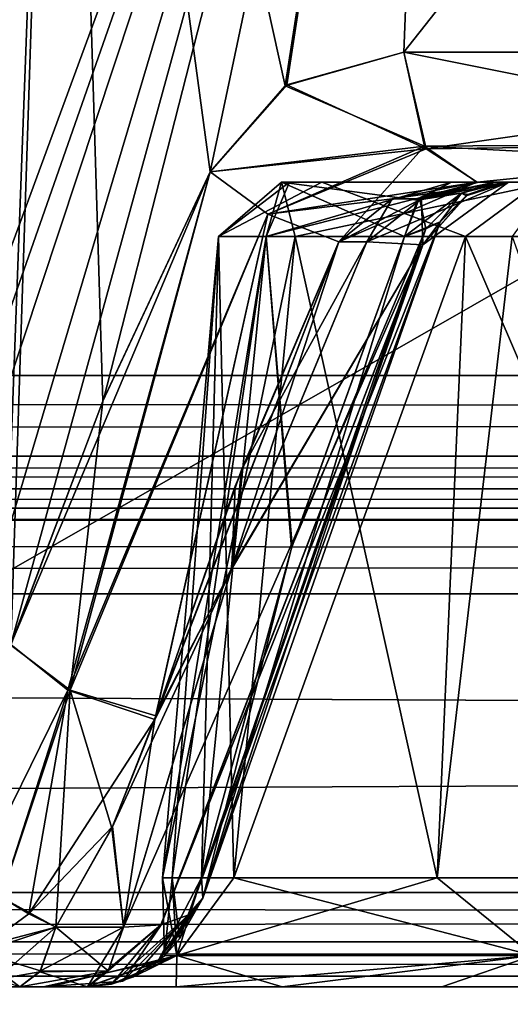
# Model space of a CAD drawing. Header units: inches. Extents: x -10 to 10, y -2.3 to 4.3.
# Tile 511 of 656: x -2.271 to -2.148, y -2.116 to -1.869. Entities that reach past the tile are written whole.
import ezdxf

# ---------------------------------------------------------------- set-up
doc = ezdxf.new("R2010")
doc.units = ezdxf.units.IN
doc.header["$LTSCALE"] = 65.185185
doc.header["$MEASUREMENT"] = 0
for name, color, linetype in [('100', 7, 'CONTINUOUS'), ('123', 7, 'CONTINUOUS'), ('12476', 7, 'CONTINUOUS'), ('12477', 7, 'CONTINUOUS'), ('12478', 7, 'CONTINUOUS'), ('12479', 7, 'CONTINUOUS'), ('12501', 7, 'CONTINUOUS'), ('12502', 7, 'CONTINUOUS'), ('12503', 7, 'CONTINUOUS'), ('28', 7, 'CONTINUOUS'), ('3832', 7, 'CONTINUOUS'), ('3870', 7, 'CONTINUOUS'), ('3907', 7, 'CONTINUOUS'), ('3908', 7, 'CONTINUOUS'), ('3909', 7, 'CONTINUOUS'), ('3910', 7, 'CONTINUOUS'), ('3911', 7, 'CONTINUOUS'), ('3912', 7, 'CONTINUOUS'), ('3913', 7, 'CONTINUOUS'), ('3914', 7, 'CONTINUOUS'), ('3915', 7, 'CONTINUOUS'), ('3916', 7, 'CONTINUOUS'), ('3921', 7, 'CONTINUOUS'), ('4267', 7, 'CONTINUOUS'), ('4268', 7, 'CONTINUOUS'), ('4269', 7, 'CONTINUOUS'), ('4270', 7, 'CONTINUOUS'), ('4271', 7, 'CONTINUOUS'), ('4272', 7, 'CONTINUOUS'), ('4273', 7, 'CONTINUOUS'), ('51', 7, 'CONTINUOUS'), ('5982', 7, 'CONTINUOUS'), ('5983', 7, 'CONTINUOUS'), ('5984', 7, 'CONTINUOUS'), ('5985', 7, 'CONTINUOUS'), ('5986', 7, 'CONTINUOUS'), ('5987', 7, 'CONTINUOUS'), ('5988', 7, 'CONTINUOUS'), ('5989', 7, 'CONTINUOUS'), ('5990', 7, 'CONTINUOUS'), ('5991', 7, 'CONTINUOUS'), ('5992', 7, 'CONTINUOUS'), ('5993', 7, 'CONTINUOUS'), ('5994', 7, 'CONTINUOUS'), ('5995', 7, 'CONTINUOUS'), ('6287', 7, 'CONTINUOUS'), ('6293', 7, 'CONTINUOUS'), ('6294', 7, 'CONTINUOUS'), ('6295', 7, 'CONTINUOUS'), ('6296', 7, 'CONTINUOUS'), ('8585', 7, 'CONTINUOUS'), ('8594', 7, 'CONTINUOUS')]:
    doc.layers.add(name, color=color, linetype=linetype)

msp = doc.modelspace()

# ---------------------------------------------------------------- linework, layer by layer
at = {"layer": '100', "linetype": 'Continuous'}
for points in [[(8.075, -1.95857, -4.05149), (8.075, -1.63343, -4.06853), (-8.075, -1.63343, -4.06853), (8.075, -1.95857, -4.05149)], [(8.075, -1.95857, -4.05149), (-8.075, -1.63343, -4.06853), (-8.075, -1.95857, -4.05149), (8.075, -1.95857, -4.05149)]]:
    msp.add_3dface(points, dxfattribs=at)
at = {"layer": '123', "linetype": 'Continuous'}
for points in [[(8.075, -1.97876, -4.04218), (8.075, -1.95857, -4.05149), (-8.075, -1.97876, -4.04218), (8.075, -1.97876, -4.04218)], [(8.075, -1.95857, -4.05149), (-8.075, -1.95857, -4.05149), (-8.075, -1.97876, -4.04218), (8.075, -1.95857, -4.05149)], [(8.075, -1.987, -4.02153), (8.075, -1.97876, -4.04218), (-8.075, -1.987, -4.02153), (8.075, -1.987, -4.02153)], [(-8.075, -1.987, -4.02153), (8.075, -1.97876, -4.04218), (-8.075, -1.97876, -4.04218), (-8.075, -1.987, -4.02153)]]:
    msp.add_3dface(points, dxfattribs=at)
at = {"layer": '12476', "linetype": 'Continuous'}
for points in [[(-7.49652, -2.10932, -3.78402), (7.49652, -2.10932, 3.78402), (7.49652, -2.10932, -3.78402), (-7.49652, -2.10932, -3.78402)], [(-7.49652, -2.10932, 3.78402), (7.49652, -2.10932, 3.78402), (-7.49652, -2.10932, -3.78402), (-7.49652, -2.10932, 3.78402)]]:
    msp.add_3dface(points, dxfattribs=at)
at = {"layer": '12477', "linetype": 'Continuous'}
for points in [[(-7.49652, -2.08831, 3.77031), (7.49652, -2.10058, 3.77428), (-7.49652, -2.10074, 3.77439), (-7.49652, -2.08831, 3.77031)], [(7.49652, -2.08831, 3.77031), (7.49652, -2.10058, 3.77428), (-7.49652, -2.08831, 3.77031), (7.49652, -2.08831, 3.77031)], [(7.49652, -2.10058, 3.77428), (7.49652, -2.10932, 3.78402), (-7.49652, -2.10074, 3.77439), (7.49652, -2.10058, 3.77428)], [(7.49652, -2.10932, 3.78402), (-7.49652, -2.10932, 3.78402), (-7.49652, -2.10074, 3.77439), (7.49652, -2.10932, 3.78402)]]:
    msp.add_3dface(points, dxfattribs=at)
at = {"layer": '12478', "linetype": 'Continuous'}
for points in [[(7.49489, -2.01331, 3.76638), (-7.49652, -2.08831, 3.77031), (-7.49489, -2.01331, 3.76638), (7.49489, -2.01331, 3.76638)], [(7.49489, -2.01331, 3.76638), (7.49652, -2.08831, 3.77031), (-7.49652, -2.08831, 3.77031), (7.49489, -2.01331, 3.76638)]]:
    msp.add_3dface(points, dxfattribs=at)
at = {"layer": '12479', "linetype": 'Continuous'}
for points in [[(-7.49488, -1.987, 3.79134), (7.49489, -1.99447, 3.77352), (-7.49489, -1.99512, 3.7729), (-7.49488, -1.987, 3.79134)], [(-7.49488, -1.987, 3.79134), (7.49488, -1.987, 3.79134), (7.49489, -1.99447, 3.77352), (-7.49488, -1.987, 3.79134)], [(7.49489, -1.99447, 3.77352), (7.49489, -2.01331, 3.76638), (-7.49489, -1.99512, 3.7729), (7.49489, -1.99447, 3.77352)], [(7.49489, -2.01331, 3.76638), (-7.49489, -2.01331, 3.76638), (-7.49489, -1.99512, 3.7729), (7.49489, -2.01331, 3.76638)]]:
    msp.add_3dface(points, dxfattribs=at)
at = {"layer": '12501', "linetype": 'Continuous'}
for points in [[(7.49652, -2.08831, -3.77031), (-7.49652, -2.10058, -3.77428), (7.49652, -2.10074, -3.77439), (7.49652, -2.08831, -3.77031)], [(-7.49652, -2.08831, -3.77031), (-7.49652, -2.10058, -3.77428), (7.49652, -2.08831, -3.77031), (-7.49652, -2.08831, -3.77031)], [(-7.49652, -2.10058, -3.77428), (-7.49652, -2.10932, -3.78402), (7.49652, -2.10074, -3.77439), (-7.49652, -2.10058, -3.77428)], [(-7.49652, -2.10932, -3.78402), (7.49652, -2.10932, -3.78402), (7.49652, -2.10074, -3.77439), (-7.49652, -2.10932, -3.78402)]]:
    msp.add_3dface(points, dxfattribs=at)
at = {"layer": '12502', "linetype": 'Continuous'}
for points in [[(-7.49489, -2.01331, -3.76638), (-7.49652, -2.08831, -3.77031), (7.49652, -2.08831, -3.77031), (-7.49489, -2.01331, -3.76638)], [(-7.49489, -2.01331, -3.76638), (7.49652, -2.08831, -3.77031), (7.49489, -2.01331, -3.76638), (-7.49489, -2.01331, -3.76638)]]:
    msp.add_3dface(points, dxfattribs=at)
at = {"layer": '12503', "linetype": 'Continuous'}
for points in [[(7.49488, -1.987, -3.79134), (-7.49488, -1.987, -3.79134), (-7.49489, -1.99447, -3.77352), (7.49488, -1.987, -3.79134)], [(7.49488, -1.987, -3.79134), (-7.49489, -1.99447, -3.77352), (7.49489, -1.99512, -3.7729), (7.49488, -1.987, -3.79134)], [(-7.49489, -1.99447, -3.77352), (-7.49489, -2.01331, -3.76638), (7.49489, -1.99512, -3.7729), (-7.49489, -1.99447, -3.77352)], [(-7.49489, -2.01331, -3.76638), (7.49489, -2.01331, -3.76638), (7.49489, -1.99512, -3.7729), (-7.49489, -2.01331, -3.76638)]]:
    msp.add_3dface(points, dxfattribs=at)
at = {"layer": '28', "linetype": 'Continuous'}
for points in [[(8.075, -1.987, -4.02153), (-8.075, -1.987, -4.02153), (8.04453, -1.987, -3.97741), (8.075, -1.987, -4.02153)], [(8.04453, -1.987, -3.97741), (-8.075, -1.987, -4.02153), (7.97221, -1.987, -3.8272), (8.04453, -1.987, -3.97741)], [(7.97221, -1.987, -3.8272), (-8.075, -1.987, -4.02153), (7.49488, -1.987, -3.79134), (7.97221, -1.987, -3.8272)], [(7.49488, -1.987, -3.79134), (-8.075, -1.987, -4.02153), (-7.49488, -1.987, -3.79134), (7.49488, -1.987, -3.79134)], [(-8.075, -1.987, 4.02153), (8.075, -1.987, 4.02153), (-8.04453, -1.987, 3.97741), (-8.075, -1.987, 4.02153)], [(-8.04453, -1.987, 3.97741), (8.075, -1.987, 4.02153), (-7.97221, -1.987, 3.8272), (-8.04453, -1.987, 3.97741)], [(-7.97221, -1.987, 3.8272), (8.075, -1.987, 4.02153), (-7.49488, -1.987, 3.79134), (-7.97221, -1.987, 3.8272)], [(-7.49488, -1.987, 3.79134), (8.075, -1.987, 4.02153), (7.49488, -1.987, 3.79134), (-7.49488, -1.987, 3.79134)]]:
    msp.add_3dface(points, dxfattribs=at)
at = {"layer": '3832', "linetype": 'Continuous'}
for points in [[(-8.075, -1.95857, 4.05149), (-8.075, -1.63343, 4.06853), (8.075, -1.63343, 4.06853), (-8.075, -1.95857, 4.05149)], [(8.075, -1.95857, 4.05149), (-8.075, -1.95857, 4.05149), (8.075, -1.63343, 4.06853), (8.075, -1.95857, 4.05149)]]:
    msp.add_3dface(points, dxfattribs=at)
at = {"layer": '3870', "linetype": 'Continuous'}
for points in [[(-2.27107, -2.112, 4.43416), (-2.28235, -2.112, 4.42807), (-2.27107, -2.112, -4.43416), (-2.27107, -2.112, 4.43416)], [(-2.25408, -2.112, 4.42785), (-2.27107, -2.112, 4.43416), (-2.26515, -2.112, 4.352), (-2.25408, -2.112, 4.42785)], [(-2.26515, -2.112, 4.352), (-2.27107, -2.112, 4.43416), (-2.26354, -2.112, -4.32322), (-2.26515, -2.112, 4.352)], [(-2.26354, -2.112, -4.32322), (-2.27107, -2.112, 4.43416), (-2.27107, -2.112, -4.43416), (-2.26354, -2.112, -4.32322)], [(-2.25408, -2.112, -4.42785), (-2.26354, -2.112, -4.32322), (-2.27107, -2.112, -4.43416), (-2.25408, -2.112, -4.42785)], [(-2.25408, -2.112, 4.27614), (-2.26515, -2.112, 4.352), (-2.26354, -2.112, -4.32322), (-2.25408, -2.112, 4.27614)], [(-2.23183, -2.112, -4.22339), (-2.25408, -2.112, 4.27614), (-2.26354, -2.112, -4.32322), (-2.23183, -2.112, -4.22339)], [(-2.20526, -2.112, 4.18416), (-2.25408, -2.112, 4.27614), (-2.23183, -2.112, -4.22339), (-2.20526, -2.112, 4.18416)], [(-2.16518, -2.112, -4.14461), (-2.20526, -2.112, 4.18416), (-2.23183, -2.112, -4.22339), (-2.16518, -2.112, -4.14461)], [(-2.12516, -2.112, 4.11834), (-2.20526, -2.112, 4.18416), (-2.16518, -2.112, -4.14461), (-2.12516, -2.112, 4.11834)], [(-2.07424, -2.112, -4.09744), (-2.12516, -2.112, 4.11834), (-2.16518, -2.112, -4.14461), (-2.07424, -2.112, -4.09744)]]:
    msp.add_3dface(points, dxfattribs=at)
at = {"layer": '3907', "linetype": 'Continuous'}
for points in [[(-2.26878, -2.09365, -4.46171), (-2.28273, -2.10383, -4.45112), (-2.2757, -2.08944, -4.46286), (-2.26878, -2.09365, -4.46171)], [(-2.26203, -2.097, -4.45852), (-2.28273, -2.10383, -4.45112), (-2.26878, -2.09365, -4.46171), (-2.26203, -2.097, -4.45852)], [(-2.27701, -2.1101, -4.44283), (-2.28273, -2.10383, -4.45112), (-2.26203, -2.097, -4.45852), (-2.27701, -2.1101, -4.44283)], [(-2.27701, -2.1101, -4.44283), (-2.26203, -2.097, -4.45852), (-2.26598, -2.10819, -4.44787), (-2.27701, -2.1101, -4.44283)], [(-2.27107, -2.112, -4.43416), (-2.27701, -2.1101, -4.44283), (-2.26598, -2.10819, -4.44787), (-2.27107, -2.112, -4.43416)]]:
    msp.add_3dface(points, dxfattribs=at)
at = {"layer": '3908', "linetype": 'Continuous'}
for points in [[(-2.25896, -2.03755, -4.48313), (-2.28228, -2.08466, -4.46186), (-2.27329, -2.02604, -4.46951), (-2.25896, -2.03755, -4.48313)], [(-2.2757, -2.08944, -4.46286), (-2.28228, -2.08466, -4.46186), (-2.25896, -2.03755, -4.48313), (-2.2757, -2.08944, -4.46286)], [(-2.26878, -2.09365, -4.46171), (-2.2757, -2.08944, -4.46286), (-2.25896, -2.03755, -4.48313), (-2.26878, -2.09365, -4.46171)], [(-2.23721, -2.04484, -4.48143), (-2.26878, -2.09365, -4.46171), (-2.25896, -2.03755, -4.48313), (-2.23721, -2.04484, -4.48143)], [(-2.24779, -2.07172, -4.4688), (-2.26878, -2.09365, -4.46171), (-2.23721, -2.04484, -4.48143), (-2.24779, -2.07172, -4.4688)], [(-2.26203, -2.097, -4.45852), (-2.26878, -2.09365, -4.46171), (-2.24779, -2.07172, -4.4688), (-2.26203, -2.097, -4.45852)]]:
    msp.add_3dface(points, dxfattribs=at)
at = {"layer": '3909', "linetype": 'Continuous'}
for points in [[(-2.18395, -1.925, -4.53546), (-2.21782, -2.00678, -4.49767), (-2.19098, -1.925, -4.53807), (-2.18395, -1.925, -4.53546)], [(-2.19098, -1.925, -4.53807), (-2.21782, -2.00678, -4.49767), (-2.21704, -1.98635, -4.50996), (-2.19098, -1.925, -4.53807)], [(-2.21782, -2.00678, -4.49767), (-2.23721, -2.04484, -4.48143), (-2.21704, -1.98635, -4.50996), (-2.21782, -2.00678, -4.49767)], [(-2.24504, -2.097, -4.45221), (-2.23721, -2.04484, -4.48143), (-2.21782, -2.00678, -4.49767), (-2.24504, -2.097, -4.45221)], [(-2.24779, -2.07172, -4.4688), (-2.23721, -2.04484, -4.48143), (-2.24504, -2.097, -4.45221), (-2.24779, -2.07172, -4.4688)], [(-2.26203, -2.097, -4.45852), (-2.24779, -2.07172, -4.4688), (-2.24504, -2.097, -4.45221), (-2.26203, -2.097, -4.45852)]]:
    msp.add_3dface(points, dxfattribs=at)
at = {"layer": '3910', "linetype": 'Continuous'}
for points in [[(-2.26598, -2.10819, -4.44787), (-2.26203, -2.097, -4.45852), (-2.24887, -2.10799, -4.44191), (-2.26598, -2.10819, -4.44787)], [(-2.26203, -2.097, -4.45852), (-2.24504, -2.097, -4.45221), (-2.24887, -2.10799, -4.44191), (-2.26203, -2.097, -4.45852)], [(-2.25408, -2.112, -4.42785), (-2.27107, -2.112, -4.43416), (-2.26598, -2.10819, -4.44787), (-2.25408, -2.112, -4.42785)], [(-2.25408, -2.112, -4.42785), (-2.26598, -2.10819, -4.44787), (-2.24887, -2.10799, -4.44191), (-2.25408, -2.112, -4.42785)]]:
    msp.add_3dface(points, dxfattribs=at)
at = {"layer": '3911', "linetype": 'Continuous'}
for points in [[(-2.22513, -2.08976, -4.42898), (-2.22544, -2.08461, -4.41931), (-2.23101, -2.0999, -4.42096), (-2.22513, -2.08976, -4.42898)], [(-2.22868, -2.09388, -4.43851), (-2.22513, -2.08976, -4.42898), (-2.24252, -2.10947, -4.4244), (-2.22868, -2.09388, -4.43851)], [(-2.24252, -2.10947, -4.4244), (-2.22513, -2.08976, -4.42898), (-2.23474, -2.1042, -4.42211), (-2.24252, -2.10947, -4.4244)], [(-2.23474, -2.1042, -4.42211), (-2.22513, -2.08976, -4.42898), (-2.23101, -2.0999, -4.42096), (-2.23474, -2.1042, -4.42211)], [(-2.23565, -2.09641, -4.44664), (-2.22868, -2.09388, -4.43851), (-2.24807, -2.11134, -4.42606), (-2.23565, -2.09641, -4.44664)], [(-2.24807, -2.11134, -4.42606), (-2.22868, -2.09388, -4.43851), (-2.24252, -2.10947, -4.4244), (-2.24807, -2.11134, -4.42606)], [(-2.25408, -2.112, -4.42785), (-2.24887, -2.10799, -4.44191), (-2.23565, -2.09641, -4.44664), (-2.25408, -2.112, -4.42785)], [(-2.25408, -2.112, -4.42785), (-2.23565, -2.09641, -4.44664), (-2.24807, -2.11134, -4.42606), (-2.25408, -2.112, -4.42785)], [(-2.24887, -2.10799, -4.44191), (-2.24504, -2.097, -4.45221), (-2.23565, -2.09641, -4.44664), (-2.24887, -2.10799, -4.44191)]]:
    msp.add_3dface(points, dxfattribs=at)
at = {"layer": '3912', "linetype": 'Continuous'}
for points in [[(-2.22868, -2.09388, -4.43851), (-2.23565, -2.09641, -4.44664), (-2.16556, -1.92, -4.50418), (-2.22868, -2.09388, -4.43851)], [(-2.16556, -1.92, -4.50418), (-2.23565, -2.09641, -4.44664), (-2.16996, -1.92578, -4.52209), (-2.16556, -1.92, -4.50418)], [(-2.22513, -2.08976, -4.42898), (-2.22868, -2.09388, -4.43851), (-2.16556, -1.92, -4.50418), (-2.22513, -2.08976, -4.42898)], [(-2.16916, -1.92173, -4.49588), (-2.22513, -2.08976, -4.42898), (-2.16556, -1.92, -4.50418), (-2.16916, -1.92173, -4.49588)], [(-2.17457, -1.92369, -4.48784), (-2.22513, -2.08976, -4.42898), (-2.16916, -1.92173, -4.49588), (-2.17457, -1.92369, -4.48784)], [(-2.22513, -2.08976, -4.42898), (-2.17457, -1.92369, -4.48784), (-2.20292, -2.00188, -4.45605), (-2.22513, -2.08976, -4.42898)], [(-2.21782, -2.00678, -4.49767), (-2.18395, -1.925, -4.53546), (-2.16996, -1.92578, -4.52209), (-2.21782, -2.00678, -4.49767)], [(-2.24504, -2.097, -4.45221), (-2.21782, -2.00678, -4.49767), (-2.16996, -1.92578, -4.52209), (-2.24504, -2.097, -4.45221)], [(-2.23565, -2.09641, -4.44664), (-2.24504, -2.097, -4.45221), (-2.16996, -1.92578, -4.52209), (-2.23565, -2.09641, -4.44664)], [(-2.22544, -2.08461, -4.41931), (-2.22513, -2.08976, -4.42898), (-2.20292, -2.00188, -4.45605), (-2.22544, -2.08461, -4.41931)]]:
    msp.add_3dface(points, dxfattribs=at)
at = {"layer": '3913', "linetype": 'Continuous'}
for points in [[(-2.16278, -1.91, -4.47867), (-2.17129, -1.91457, -4.48529), (-2.15599, -1.91, -4.48951), (-2.16278, -1.91, -4.47867)], [(-2.15599, -1.91, -4.48951), (-2.17129, -1.91457, -4.48529), (-2.15185, -1.91, -4.50071), (-2.15599, -1.91, -4.48951)], [(-2.15185, -1.91, -4.50071), (-2.17129, -1.91457, -4.48529), (-2.16025, -1.91275, -4.50283), (-2.15185, -1.91, -4.50071)], [(-2.17457, -1.92369, -4.48784), (-2.16556, -1.92, -4.50418), (-2.16025, -1.91275, -4.50283), (-2.17457, -1.92369, -4.48784)], [(-2.17129, -1.91457, -4.48529), (-2.17457, -1.92369, -4.48784), (-2.16025, -1.91275, -4.50283), (-2.17129, -1.91457, -4.48529)], [(-2.17457, -1.92369, -4.48784), (-2.16916, -1.92173, -4.49588), (-2.16556, -1.92, -4.50418), (-2.17457, -1.92369, -4.48784)]]:
    msp.add_3dface(points, dxfattribs=at)
at = {"layer": '3914', "linetype": 'Continuous'}
for points in [[(-2.2212, -1.92369, -4.352), (-2.20922, -1.92369, -4.42381), (-2.20539, -1.91, -4.33351), (-2.2212, -1.92369, -4.352)], [(-2.20194, -1.92369, -4.26172), (-2.2212, -1.92369, -4.352), (-2.20539, -1.91, -4.33351), (-2.20194, -1.92369, -4.26172)], [(-2.20922, -1.92369, -4.42381), (-2.17457, -1.92369, -4.48784), (-2.20539, -1.91, -4.33351), (-2.20922, -1.92369, -4.42381)], [(-2.17457, -1.92369, -4.48784), (-2.17129, -1.91457, -4.48529), (-2.20539, -1.91, -4.33351), (-2.17457, -1.92369, -4.48784)], [(-2.17129, -1.91457, -4.48529), (-2.16278, -1.91, -4.47867), (-2.20539, -1.91, -4.33351), (-2.17129, -1.91457, -4.48529)], [(-2.13754, -1.91, -4.1983), (-2.20194, -1.92369, -4.26172), (-2.20539, -1.91, -4.33351), (-2.13754, -1.91, -4.1983)], [(-2.14751, -1.92369, -4.18717), (-2.20194, -1.92369, -4.26172), (-2.13754, -1.91, -4.1983), (-2.14751, -1.92369, -4.18717)]]:
    msp.add_3dface(points, dxfattribs=at)
at = {"layer": '3915', "linetype": 'Continuous'}
for points in [[(-2.2212, -1.92369, -4.352), (-2.20194, -1.92369, -4.26172), (-2.23528, -2.08461, -4.352), (-2.2212, -1.92369, -4.352)], [(-2.23281, -2.08461, -4.38601), (-2.2212, -1.92369, -4.352), (-2.23528, -2.08461, -4.352), (-2.23281, -2.08461, -4.38601)], [(-2.23528, -2.08461, -4.352), (-2.20194, -1.92369, -4.26172), (-2.21737, -2.08461, -4.26196), (-2.23528, -2.08461, -4.352)], [(-2.22544, -2.08461, -4.41931), (-2.2212, -1.92369, -4.352), (-2.23281, -2.08461, -4.38601), (-2.22544, -2.08461, -4.41931)], [(-2.22544, -2.08461, -4.41931), (-2.20292, -2.00188, -4.45605), (-2.20922, -1.92369, -4.42381), (-2.22544, -2.08461, -4.41931)], [(-2.22544, -2.08461, -4.41931), (-2.20922, -1.92369, -4.42381), (-2.2212, -1.92369, -4.352), (-2.22544, -2.08461, -4.41931)], [(-2.21737, -2.08461, -4.26196), (-2.20194, -1.92369, -4.26172), (-2.16637, -2.08461, -4.18563), (-2.21737, -2.08461, -4.26196)], [(-2.20292, -2.00188, -4.45605), (-2.17457, -1.92369, -4.48784), (-2.20922, -1.92369, -4.42381), (-2.20292, -2.00188, -4.45605)], [(-2.20194, -1.92369, -4.26172), (-2.14751, -1.92369, -4.18717), (-2.16637, -2.08461, -4.18563), (-2.20194, -1.92369, -4.26172)], [(-2.16637, -2.08461, -4.18563), (-2.14751, -1.92369, -4.18717), (-2.09004, -2.08461, -4.13463), (-2.16637, -2.08461, -4.18563)]]:
    msp.add_3dface(points, dxfattribs=at)
at = {"layer": '3916', "linetype": 'Continuous'}
for points in [[(-2.23474, -2.1042, -4.42211), (-2.23281, -2.08461, -4.38601), (-2.23528, -2.08461, -4.352), (-2.23474, -2.1042, -4.42211)], [(-2.23474, -2.1042, -4.42211), (-2.23528, -2.08461, -4.352), (-2.23167, -2.10412, -4.2726), (-2.23474, -2.1042, -4.42211)], [(-2.23528, -2.08461, -4.352), (-2.21737, -2.08461, -4.26196), (-2.23167, -2.10412, -4.2726), (-2.23528, -2.08461, -4.352)], [(-2.23474, -2.1042, -4.42211), (-2.23101, -2.0999, -4.42096), (-2.23281, -2.08461, -4.38601), (-2.23474, -2.1042, -4.42211)], [(-2.23101, -2.0999, -4.42096), (-2.22544, -2.08461, -4.41931), (-2.23281, -2.08461, -4.38601), (-2.23101, -2.0999, -4.42096)], [(-2.21737, -2.08461, -4.26196), (-2.16637, -2.08461, -4.18563), (-2.23167, -2.10412, -4.2726), (-2.21737, -2.08461, -4.26196)], [(-2.16637, -2.08461, -4.18563), (-2.14235, -2.10412, -4.15273), (-2.23167, -2.10412, -4.2726), (-2.16637, -2.08461, -4.18563)], [(-2.16637, -2.08461, -4.18563), (-2.09004, -2.08461, -4.13463), (-2.14235, -2.10412, -4.15273), (-2.16637, -2.08461, -4.18563)], [(-2.23183, -2.112, -4.22339), (-2.26354, -2.112, -4.32322), (-2.23167, -2.10412, -4.2726), (-2.23183, -2.112, -4.22339)], [(-2.26354, -2.112, -4.32322), (-2.25408, -2.112, -4.42785), (-2.23167, -2.10412, -4.2726), (-2.26354, -2.112, -4.32322)], [(-2.25408, -2.112, -4.42785), (-2.24807, -2.11134, -4.42606), (-2.23167, -2.10412, -4.2726), (-2.25408, -2.112, -4.42785)], [(-2.24807, -2.11134, -4.42606), (-2.24252, -2.10947, -4.4244), (-2.23167, -2.10412, -4.2726), (-2.24807, -2.11134, -4.42606)], [(-2.24252, -2.10947, -4.4244), (-2.23474, -2.1042, -4.42211), (-2.23167, -2.10412, -4.2726), (-2.24252, -2.10947, -4.4244)], [(-2.16518, -2.112, -4.14461), (-2.23183, -2.112, -4.22339), (-2.14235, -2.10412, -4.15273), (-2.16518, -2.112, -4.14461)], [(-2.14235, -2.10412, -4.15273), (-2.23183, -2.112, -4.22339), (-2.23167, -2.10412, -4.2726), (-2.14235, -2.10412, -4.15273)], [(-2.07424, -2.112, -4.09744), (-2.16518, -2.112, -4.14461), (-2.14235, -2.10412, -4.15273), (-2.07424, -2.112, -4.09744)]]:
    msp.add_3dface(points, dxfattribs=at)
at = {"layer": '3921', "linetype": 'Continuous'}
for points in [[(-2.16278, -1.91, -4.47867), (-1.79661, -1.91, -4.38594), (-2.20539, -1.91, -4.33351), (-2.16278, -1.91, -4.47867)], [(-1.79661, -1.91, -4.38594), (-1.80474, -1.91, -4.28557), (-2.20539, -1.91, -4.33351), (-1.79661, -1.91, -4.38594)], [(-1.80474, -1.91, -4.28557), (-1.85929, -1.91, -4.20127), (-2.20539, -1.91, -4.33351), (-1.80474, -1.91, -4.28557)], [(-1.85929, -1.91, -4.20127), (-2.13754, -1.91, -4.1983), (-2.20539, -1.91, -4.33351), (-1.85929, -1.91, -4.20127)], [(-2.16278, -1.91, -4.47867), (-2.15599, -1.91, -4.48951), (-1.83722, -1.91, -4.47867), (-2.16278, -1.91, -4.47867)], [(-2.16278, -1.91, -4.47867), (-1.83722, -1.91, -4.47867), (-1.79661, -1.91, -4.38594), (-2.16278, -1.91, -4.47867)], [(-1.84365, -1.91, -4.55292), (-1.85152, -1.91, -4.55), (-2.15633, -1.91, -4.55292), (-1.84365, -1.91, -4.55292)], [(-2.15633, -1.91, -4.55292), (-1.85152, -1.91, -4.55), (-2.14848, -1.91, -4.55001), (-2.15633, -1.91, -4.55292)], [(-2.00003, -1.91, -4.60659), (-1.84365, -1.91, -4.55292), (-2.15633, -1.91, -4.55292), (-2.00003, -1.91, -4.60659)], [(-2.15599, -1.91, -4.48951), (-2.15185, -1.91, -4.50071), (-1.84403, -1.91, -4.48955), (-2.15599, -1.91, -4.48951)], [(-1.83722, -1.91, -4.47867), (-2.15599, -1.91, -4.48951), (-1.84403, -1.91, -4.48955), (-1.83722, -1.91, -4.47867)], [(-2.15185, -1.91, -4.50071), (-1.84815, -1.91, -4.50071), (-1.84403, -1.91, -4.48955), (-2.15185, -1.91, -4.50071)], [(-1.84815, -1.91, -4.50071), (-2.15185, -1.91, -4.50071), (-2.14949, -1.91, -4.52397), (-1.84815, -1.91, -4.50071)], [(-1.85051, -1.91, -4.52356), (-1.84815, -1.91, -4.50071), (-2.14949, -1.91, -4.52397), (-1.85051, -1.91, -4.52356)], [(-1.85152, -1.91, -4.55), (-1.85051, -1.91, -4.52356), (-2.14949, -1.91, -4.52397), (-1.85152, -1.91, -4.55)], [(-2.14848, -1.91, -4.55001), (-1.85152, -1.91, -4.55), (-2.14949, -1.91, -4.52397), (-2.14848, -1.91, -4.55001)]]:
    msp.add_3dface(points, dxfattribs=at)
at = {"layer": '4267', "linetype": 'Continuous'}
for points in [[(-2.27296, -1.79505, -4.40069), (-2.16515, -1.63239, -4.55673), (-2.28558, -1.9597, -4.41132), (-2.27296, -1.79505, -4.40069)], [(-2.28558, -1.9597, -4.41132), (-2.16515, -1.63239, -4.55673), (-2.28292, -1.96864, -4.42609), (-2.28558, -1.9597, -4.41132)], [(-2.16515, -1.63239, -4.55673), (-2.2795, -1.97737, -4.44065), (-2.28292, -1.96864, -4.42609), (-2.16515, -1.63239, -4.55673)], [(-2.16515, -1.63239, -4.55673), (-2.27407, -1.99798, -4.4612), (-2.2795, -1.97737, -4.44065), (-2.16515, -1.63239, -4.55673)], [(-2.16515, -1.63239, -4.55673), (-2.27329, -2.02604, -4.46951), (-2.27407, -1.99798, -4.4612), (-2.16515, -1.63239, -4.55673)], [(-2.27329, -2.02604, -4.46951), (-2.16515, -1.63239, -4.55673), (-2.25005, -1.9646, -4.50299), (-2.27329, -2.02604, -4.46951)], [(-2.25005, -1.9646, -4.50299), (-2.16515, -1.63239, -4.55673), (-2.22326, -1.90739, -4.5325), (-2.25005, -1.9646, -4.50299)], [(-2.22326, -1.90739, -4.5325), (-2.16515, -1.63239, -4.55673), (-2.20402, -1.88559, -4.55127), (-2.22326, -1.90739, -4.5325)], [(-2.20402, -1.88559, -4.55127), (-2.16515, -1.63239, -4.55673), (-2.1747, -1.87739, -4.57651), (-2.20402, -1.88559, -4.55127)], [(-2.16515, -1.63239, -4.55673), (-1.98132, -1.63239, -4.61437), (-2.1747, -1.87739, -4.57651), (-2.16515, -1.63239, -4.55673)], [(-2.1747, -1.87739, -4.57651), (-1.98132, -1.63239, -4.61437), (-2.00003, -1.87739, -4.63647), (-2.1747, -1.87739, -4.57651)]]:
    msp.add_3dface(points, dxfattribs=at)
at = {"layer": '4268', "linetype": 'Continuous'}
for points in [[(-2.25896, -2.03755, -4.48313), (-2.27329, -2.02604, -4.46951), (-2.22326, -1.90739, -4.5325), (-2.25896, -2.03755, -4.48313)], [(-2.27329, -2.02604, -4.46951), (-2.25005, -1.9646, -4.50299), (-2.22326, -1.90739, -4.5325), (-2.27329, -2.02604, -4.46951)], [(-2.25896, -2.03755, -4.48313), (-2.22326, -1.90739, -4.5325), (-2.20882, -1.91803, -4.54125), (-2.25896, -2.03755, -4.48313)], [(-2.23721, -2.04484, -4.48143), (-2.25896, -2.03755, -4.48313), (-2.20882, -1.91803, -4.54125), (-2.23721, -2.04484, -4.48143)], [(-2.19098, -1.925, -4.53807), (-2.23721, -2.04484, -4.48143), (-2.20882, -1.91803, -4.54125), (-2.19098, -1.925, -4.53807)], [(-2.23721, -2.04484, -4.48143), (-2.19098, -1.925, -4.53807), (-2.21704, -1.98635, -4.50996), (-2.23721, -2.04484, -4.48143)]]:
    msp.add_3dface(points, dxfattribs=at)
at = {"layer": '4269', "linetype": 'Continuous'}
for points in [[(-2.20402, -1.88559, -4.55127), (-2.1747, -1.87739, -4.57651), (-2.16909, -1.90166, -4.5693), (-2.20402, -1.88559, -4.55127)], [(-2.22326, -1.90739, -4.5325), (-2.20402, -1.88559, -4.55127), (-2.16909, -1.90166, -4.5693), (-2.22326, -1.90739, -4.5325)], [(-2.20882, -1.91803, -4.54125), (-2.22326, -1.90739, -4.5325), (-2.16909, -1.90166, -4.5693), (-2.20882, -1.91803, -4.54125)], [(-2.15633, -1.91, -4.55292), (-2.20882, -1.91803, -4.54125), (-2.16909, -1.90166, -4.5693), (-2.15633, -1.91, -4.55292)], [(-2.20882, -1.91803, -4.54125), (-2.15633, -1.91, -4.55292), (-2.17764, -1.91422, -4.54446), (-2.20882, -1.91803, -4.54125)], [(-2.19098, -1.925, -4.53807), (-2.20882, -1.91803, -4.54125), (-2.17764, -1.91422, -4.54446), (-2.19098, -1.925, -4.53807)]]:
    msp.add_3dface(points, dxfattribs=at)
at = {"layer": '4270', "linetype": 'Continuous'}
for points in [[(-2.17764, -1.91422, -4.54446), (-2.15633, -1.91, -4.55292), (-2.17029, -1.9142, -4.54177), (-2.17764, -1.91422, -4.54446)], [(-2.15633, -1.91, -4.55292), (-2.14848, -1.91, -4.55001), (-2.17029, -1.9142, -4.54177), (-2.15633, -1.91, -4.55292)], [(-2.18395, -1.925, -4.53546), (-2.19098, -1.925, -4.53807), (-2.17764, -1.91422, -4.54446), (-2.18395, -1.925, -4.53546)], [(-2.18395, -1.925, -4.53546), (-2.17764, -1.91422, -4.54446), (-2.17029, -1.9142, -4.54177), (-2.18395, -1.925, -4.53546)]]:
    msp.add_3dface(points, dxfattribs=at)
at = {"layer": '4271', "linetype": 'Continuous'}
for points in [[(-2.16996, -1.92578, -4.52209), (-2.18395, -1.925, -4.53546), (-2.14848, -1.91, -4.55001), (-2.16996, -1.92578, -4.52209)], [(-2.14848, -1.91, -4.55001), (-2.18395, -1.925, -4.53546), (-2.17029, -1.9142, -4.54177), (-2.14848, -1.91, -4.55001)], [(-2.16996, -1.92578, -4.52209), (-2.14848, -1.91, -4.55001), (-2.15904, -1.91346, -4.52481), (-2.16996, -1.92578, -4.52209)], [(-2.16556, -1.92, -4.50418), (-2.16996, -1.92578, -4.52209), (-2.15904, -1.91346, -4.52481), (-2.16556, -1.92, -4.50418)]]:
    msp.add_3dface(points, dxfattribs=at)
at = {"layer": '4272', "linetype": 'Continuous'}
for points in [[(-2.15185, -1.91, -4.50071), (-2.16025, -1.91275, -4.50283), (-2.14949, -1.91, -4.52397), (-2.15185, -1.91, -4.50071)], [(-2.14949, -1.91, -4.52397), (-2.16025, -1.91275, -4.50283), (-2.15904, -1.91346, -4.52481), (-2.14949, -1.91, -4.52397)], [(-2.14848, -1.91, -4.55001), (-2.14949, -1.91, -4.52397), (-2.15904, -1.91346, -4.52481), (-2.14848, -1.91, -4.55001)], [(-2.16025, -1.91275, -4.50283), (-2.16556, -1.92, -4.50418), (-2.15904, -1.91346, -4.52481), (-2.16025, -1.91275, -4.50283)]]:
    msp.add_3dface(points, dxfattribs=at)
at = {"layer": '4273', "linetype": 'Continuous'}
for points in [[(-2.1747, -1.87739, -4.57651), (-2.00003, -1.87739, -4.63647), (-2.16909, -1.90166, -4.5693), (-2.1747, -1.87739, -4.57651)], [(-2.16909, -1.90166, -4.5693), (-2.00003, -1.87739, -4.63647), (-2.0605, -1.90027, -4.62201), (-2.16909, -1.90166, -4.5693)], [(-2.15633, -1.91, -4.55292), (-2.16909, -1.90166, -4.5693), (-2.0605, -1.90027, -4.62201), (-2.15633, -1.91, -4.55292)], [(-2.00003, -1.91, -4.60659), (-2.15633, -1.91, -4.55292), (-2.0605, -1.90027, -4.62201), (-2.00003, -1.91, -4.60659)]]:
    msp.add_3dface(points, dxfattribs=at)
at = {"layer": '51', "linetype": 'Continuous'}
for points in [[(-8.075, -1.97876, 4.04218), (-8.075, -1.95857, 4.05149), (8.075, -1.97876, 4.04218), (-8.075, -1.97876, 4.04218)], [(8.075, -1.97876, 4.04218), (-8.075, -1.95857, 4.05149), (8.075, -1.95857, 4.05149), (8.075, -1.97876, 4.04218)], [(8.075, -1.987, 4.02153), (-8.075, -1.987, 4.02153), (-8.075, -1.97876, 4.04218), (8.075, -1.987, 4.02153)], [(8.075, -1.987, 4.02153), (-8.075, -1.97876, 4.04218), (8.075, -1.97876, 4.04218), (8.075, -1.987, 4.02153)]]:
    msp.add_3dface(points, dxfattribs=at)
at = {"layer": '5982', "linetype": 'Continuous'}
for points in [[(-2.2212, -1.92369, 4.352), (-2.15927, -1.92369, 4.19851), (-2.19526, -1.91, 4.28557), (-2.2212, -1.92369, 4.352)], [(-2.20922, -1.92369, 4.42381), (-2.2212, -1.92369, 4.352), (-2.20339, -1.91, 4.38594), (-2.20922, -1.92369, 4.42381)], [(-2.20339, -1.91, 4.38594), (-2.2212, -1.92369, 4.352), (-2.19526, -1.91, 4.28557), (-2.20339, -1.91, 4.38594)], [(-2.17078, -1.91394, 4.48489), (-2.20922, -1.92369, 4.42381), (-2.16278, -1.91, 4.47867), (-2.17078, -1.91394, 4.48489)], [(-2.16278, -1.91, 4.47867), (-2.20922, -1.92369, 4.42381), (-2.20339, -1.91, 4.38594), (-2.16278, -1.91, 4.47867)], [(-2.19526, -1.91, 4.28557), (-2.15927, -1.92369, 4.19851), (-2.14071, -1.91, 4.20127), (-2.19526, -1.91, 4.28557)], [(-2.15927, -1.92369, 4.19851), (-2.00817, -1.92369, 4.13095), (-2.14071, -1.91, 4.20127), (-2.15927, -1.92369, 4.19851)], [(-2.17457, -1.92369, 4.48784), (-2.20922, -1.92369, 4.42381), (-2.17078, -1.91394, 4.48489), (-2.17457, -1.92369, 4.48784)]]:
    msp.add_3dface(points, dxfattribs=at)
at = {"layer": '5983', "linetype": 'Continuous'}
for points in [[(-2.2212, -1.92369, 4.352), (-2.20922, -1.92369, 4.42381), (-2.23528, -2.08461, 4.352), (-2.2212, -1.92369, 4.352)], [(-2.21737, -2.08461, 4.26196), (-2.2212, -1.92369, 4.352), (-2.23528, -2.08461, 4.352), (-2.21737, -2.08461, 4.26196)], [(-2.23528, -2.08461, 4.352), (-2.20922, -1.92369, 4.42381), (-2.23281, -2.08461, 4.38601), (-2.23528, -2.08461, 4.352)], [(-2.23281, -2.08461, 4.38601), (-2.20922, -1.92369, 4.42381), (-2.22544, -2.08461, 4.41931), (-2.23281, -2.08461, 4.38601)], [(-2.22544, -2.08461, 4.41931), (-2.20922, -1.92369, 4.42381), (-2.20273, -2.00129, 4.4563), (-2.22544, -2.08461, 4.41931)], [(-2.15927, -1.92369, 4.19851), (-2.2212, -1.92369, 4.352), (-2.21737, -2.08461, 4.26196), (-2.15927, -1.92369, 4.19851)], [(-2.16637, -2.08461, 4.18563), (-2.15927, -1.92369, 4.19851), (-2.21737, -2.08461, 4.26196), (-2.16637, -2.08461, 4.18563)], [(-2.20922, -1.92369, 4.42381), (-2.17457, -1.92369, 4.48784), (-2.20273, -2.00129, 4.4563), (-2.20922, -1.92369, 4.42381)], [(-2.09004, -2.08461, 4.13463), (-2.15927, -1.92369, 4.19851), (-2.16637, -2.08461, 4.18563), (-2.09004, -2.08461, 4.13463)], [(-2.00817, -1.92369, 4.13095), (-2.15927, -1.92369, 4.19851), (-2.09004, -2.08461, 4.13463), (-2.00817, -1.92369, 4.13095)]]:
    msp.add_3dface(points, dxfattribs=at)
at = {"layer": '5984', "linetype": 'Continuous'}
for points in [[(-2.22544, -2.08461, 4.41931), (-2.23639, -2.10565, 4.42257), (-2.23167, -2.10412, 4.2726), (-2.22544, -2.08461, 4.41931)], [(-2.21737, -2.08461, 4.26196), (-2.23528, -2.08461, 4.352), (-2.23167, -2.10412, 4.2726), (-2.21737, -2.08461, 4.26196)], [(-2.23528, -2.08461, 4.352), (-2.23281, -2.08461, 4.38601), (-2.23167, -2.10412, 4.2726), (-2.23528, -2.08461, 4.352)], [(-2.23281, -2.08461, 4.38601), (-2.22544, -2.08461, 4.41931), (-2.23167, -2.10412, 4.2726), (-2.23281, -2.08461, 4.38601)], [(-2.21737, -2.08461, 4.26196), (-2.23167, -2.10412, 4.2726), (-2.14235, -2.10412, 4.15273), (-2.21737, -2.08461, 4.26196)], [(-2.16637, -2.08461, 4.18563), (-2.21737, -2.08461, 4.26196), (-2.14235, -2.10412, 4.15273), (-2.16637, -2.08461, 4.18563)], [(-2.09004, -2.08461, 4.13463), (-2.16637, -2.08461, 4.18563), (-2.14235, -2.10412, 4.15273), (-2.09004, -2.08461, 4.13463)], [(-2.25408, -2.112, 4.27614), (-2.20526, -2.112, 4.18416), (-2.23167, -2.10412, 4.2726), (-2.25408, -2.112, 4.27614)], [(-2.23639, -2.10565, 4.42257), (-2.25408, -2.112, 4.27614), (-2.23167, -2.10412, 4.2726), (-2.23639, -2.10565, 4.42257)], [(-2.23167, -2.10412, 4.2726), (-2.20526, -2.112, 4.18416), (-2.14235, -2.10412, 4.15273), (-2.23167, -2.10412, 4.2726)], [(-2.20526, -2.112, 4.18416), (-2.12516, -2.112, 4.11834), (-2.14235, -2.10412, 4.15273), (-2.20526, -2.112, 4.18416)], [(-2.26515, -2.112, 4.352), (-2.25408, -2.112, 4.27614), (-2.23639, -2.10565, 4.42257), (-2.26515, -2.112, 4.352)], [(-2.24522, -2.11054, 4.42521), (-2.26515, -2.112, 4.352), (-2.23639, -2.10565, 4.42257), (-2.24522, -2.11054, 4.42521)], [(-2.25408, -2.112, 4.42785), (-2.26515, -2.112, 4.352), (-2.24522, -2.11054, 4.42521), (-2.25408, -2.112, 4.42785)]]:
    msp.add_3dface(points, dxfattribs=at)
at = {"layer": '5985', "linetype": 'Continuous'}
for points in [[(-2.23639, -2.10565, 4.42257), (-2.22544, -2.08461, 4.41931), (-2.22513, -2.08976, 4.42898), (-2.23639, -2.10565, 4.42257)], [(-2.22868, -2.09388, 4.43851), (-2.23639, -2.10565, 4.42257), (-2.22513, -2.08976, 4.42898), (-2.22868, -2.09388, 4.43851)], [(-2.24522, -2.11054, 4.42521), (-2.23639, -2.10565, 4.42257), (-2.22868, -2.09388, 4.43851), (-2.24522, -2.11054, 4.42521)], [(-2.23562, -2.0964, 4.44662), (-2.24522, -2.11054, 4.42521), (-2.22868, -2.09388, 4.43851), (-2.23562, -2.0964, 4.44662)], [(-2.25408, -2.112, 4.42785), (-2.24522, -2.11054, 4.42521), (-2.23562, -2.0964, 4.44662), (-2.25408, -2.112, 4.42785)], [(-2.24504, -2.097, 4.45221), (-2.25408, -2.112, 4.42785), (-2.23562, -2.0964, 4.44662), (-2.24504, -2.097, 4.45221)], [(-2.25408, -2.112, 4.42785), (-2.24504, -2.097, 4.45221), (-2.24887, -2.108, 4.44189), (-2.25408, -2.112, 4.42785)]]:
    msp.add_3dface(points, dxfattribs=at)
at = {"layer": '5986', "linetype": 'Continuous'}
for points in [[(-2.22868, -2.09388, 4.43851), (-2.22513, -2.08976, 4.42898), (-2.16556, -1.92, 4.50418), (-2.22868, -2.09388, 4.43851)], [(-2.22868, -2.09388, 4.43851), (-2.16556, -1.92, 4.50418), (-2.16997, -1.92578, 4.52211), (-2.22868, -2.09388, 4.43851)], [(-2.16556, -1.92, 4.50418), (-2.22513, -2.08976, 4.42898), (-2.16921, -1.92175, 4.49579), (-2.16556, -1.92, 4.50418)], [(-2.22544, -2.08461, 4.41931), (-2.20273, -2.00129, 4.4563), (-2.16921, -1.92175, 4.49579), (-2.22544, -2.08461, 4.41931)], [(-2.22513, -2.08976, 4.42898), (-2.22544, -2.08461, 4.41931), (-2.16921, -1.92175, 4.49579), (-2.22513, -2.08976, 4.42898)], [(-2.20273, -2.00129, 4.4563), (-2.17457, -1.92369, 4.48784), (-2.16921, -1.92175, 4.49579), (-2.20273, -2.00129, 4.4563)], [(-2.18395, -1.925, 4.53546), (-2.21802, -2.00733, 4.49741), (-2.16997, -1.92578, 4.52211), (-2.18395, -1.925, 4.53546)], [(-2.24504, -2.097, 4.45221), (-2.23562, -2.0964, 4.44662), (-2.16997, -1.92578, 4.52211), (-2.24504, -2.097, 4.45221)], [(-2.21802, -2.00733, 4.49741), (-2.24504, -2.097, 4.45221), (-2.16997, -1.92578, 4.52211), (-2.21802, -2.00733, 4.49741)], [(-2.23562, -2.0964, 4.44662), (-2.22868, -2.09388, 4.43851), (-2.16997, -1.92578, 4.52211), (-2.23562, -2.0964, 4.44662)]]:
    msp.add_3dface(points, dxfattribs=at)
at = {"layer": '5987', "linetype": 'Continuous'}
for points in [[(-2.17078, -1.91394, 4.48489), (-2.16278, -1.91, 4.47867), (-2.15597, -1.91, 4.48955), (-2.17078, -1.91394, 4.48489)], [(-2.16025, -1.91275, 4.50283), (-2.17078, -1.91394, 4.48489), (-2.15185, -1.91, 4.50071), (-2.16025, -1.91275, 4.50283)], [(-2.15185, -1.91, 4.50071), (-2.17078, -1.91394, 4.48489), (-2.15597, -1.91, 4.48955), (-2.15185, -1.91, 4.50071)], [(-2.17457, -1.92369, 4.48784), (-2.17078, -1.91394, 4.48489), (-2.16921, -1.92175, 4.49579), (-2.17457, -1.92369, 4.48784)], [(-2.16921, -1.92175, 4.49579), (-2.17078, -1.91394, 4.48489), (-2.16025, -1.91275, 4.50283), (-2.16921, -1.92175, 4.49579)], [(-2.16556, -1.92, 4.50418), (-2.16921, -1.92175, 4.49579), (-2.16025, -1.91275, 4.50283), (-2.16556, -1.92, 4.50418)]]:
    msp.add_3dface(points, dxfattribs=at)
at = {"layer": '5988', "linetype": 'Continuous'}
for points in [[(-2.16025, -1.91275, 4.50283), (-2.15185, -1.91, 4.50071), (-2.14949, -1.91, 4.52356), (-2.16025, -1.91275, 4.50283)], [(-2.15862, -1.91313, 4.52617), (-2.16025, -1.91275, 4.50283), (-2.14949, -1.91, 4.52356), (-2.15862, -1.91313, 4.52617)], [(-2.14848, -1.91, 4.55), (-2.15862, -1.91313, 4.52617), (-2.14949, -1.91, 4.52356), (-2.14848, -1.91, 4.55)], [(-2.16556, -1.92, 4.50418), (-2.16025, -1.91275, 4.50283), (-2.15862, -1.91313, 4.52617), (-2.16556, -1.92, 4.50418)]]:
    msp.add_3dface(points, dxfattribs=at)
at = {"layer": '5989', "linetype": 'Continuous'}
for points in [[(-1.83722, -1.91, 4.47867), (-2.16278, -1.91, 4.47867), (-2.20339, -1.91, 4.38594), (-1.83722, -1.91, 4.47867)], [(-1.83722, -1.91, 4.47867), (-2.20339, -1.91, 4.38594), (-1.79461, -1.91, 4.33351), (-1.83722, -1.91, 4.47867)], [(-2.20339, -1.91, 4.38594), (-2.19526, -1.91, 4.28557), (-1.79461, -1.91, 4.33351), (-2.20339, -1.91, 4.38594)], [(-2.19526, -1.91, 4.28557), (-2.14071, -1.91, 4.20127), (-1.79461, -1.91, 4.33351), (-2.19526, -1.91, 4.28557)], [(-1.83722, -1.91, 4.47867), (-1.84401, -1.91, 4.48951), (-2.16278, -1.91, 4.47867), (-1.83722, -1.91, 4.47867)], [(-2.16278, -1.91, 4.47867), (-1.84401, -1.91, 4.48951), (-2.15597, -1.91, 4.48955), (-2.16278, -1.91, 4.47867)], [(-2.15635, -1.91, 4.55292), (-2.14848, -1.91, 4.55), (-1.84367, -1.91, 4.55292), (-2.15635, -1.91, 4.55292)], [(-1.99997, -1.91, 4.60659), (-2.15635, -1.91, 4.55292), (-1.84367, -1.91, 4.55292), (-1.99997, -1.91, 4.60659)], [(-1.84401, -1.91, 4.48951), (-1.84815, -1.91, 4.50071), (-2.15597, -1.91, 4.48955), (-1.84401, -1.91, 4.48951)], [(-1.84815, -1.91, 4.50071), (-2.15185, -1.91, 4.50071), (-2.15597, -1.91, 4.48955), (-1.84815, -1.91, 4.50071)], [(-2.15185, -1.91, 4.50071), (-1.84815, -1.91, 4.50071), (-1.85051, -1.91, 4.52397), (-2.15185, -1.91, 4.50071)], [(-2.14949, -1.91, 4.52356), (-2.15185, -1.91, 4.50071), (-1.85051, -1.91, 4.52397), (-2.14949, -1.91, 4.52356)], [(-2.14848, -1.91, 4.55), (-2.14949, -1.91, 4.52356), (-1.85051, -1.91, 4.52397), (-2.14848, -1.91, 4.55)], [(-1.84367, -1.91, 4.55292), (-2.14848, -1.91, 4.55), (-1.85152, -1.91, 4.55001), (-1.84367, -1.91, 4.55292)], [(-1.85152, -1.91, 4.55001), (-2.14848, -1.91, 4.55), (-1.85051, -1.91, 4.52397), (-1.85152, -1.91, 4.55001)]]:
    msp.add_3dface(points, dxfattribs=at)
at = {"layer": '5990', "linetype": 'Continuous'}
for points in [[(-2.14848, -1.91, 4.55), (-2.15635, -1.91, 4.55292), (-2.17764, -1.91422, 4.54446), (-2.14848, -1.91, 4.55)], [(-2.17029, -1.9142, 4.54178), (-2.14848, -1.91, 4.55), (-2.17764, -1.91422, 4.54446), (-2.17029, -1.9142, 4.54178)], [(-2.18395, -1.925, 4.53546), (-2.17029, -1.9142, 4.54178), (-2.19098, -1.925, 4.53807), (-2.18395, -1.925, 4.53546)], [(-2.19098, -1.925, 4.53807), (-2.17029, -1.9142, 4.54178), (-2.17764, -1.91422, 4.54446), (-2.19098, -1.925, 4.53807)]]:
    msp.add_3dface(points, dxfattribs=at)
at = {"layer": '5991', "linetype": 'Continuous'}
for points in [[(-2.16997, -1.92578, 4.52211), (-2.14848, -1.91, 4.55), (-2.17029, -1.9142, 4.54178), (-2.16997, -1.92578, 4.52211)], [(-2.16997, -1.92578, 4.52211), (-2.15862, -1.91313, 4.52617), (-2.14848, -1.91, 4.55), (-2.16997, -1.92578, 4.52211)], [(-2.18395, -1.925, 4.53546), (-2.16997, -1.92578, 4.52211), (-2.17029, -1.9142, 4.54178), (-2.18395, -1.925, 4.53546)], [(-2.16997, -1.92578, 4.52211), (-2.16556, -1.92, 4.50418), (-2.15862, -1.91313, 4.52617), (-2.16997, -1.92578, 4.52211)]]:
    msp.add_3dface(points, dxfattribs=at)
at = {"layer": '5992', "linetype": 'Continuous'}
for points in [[(-2.21802, -2.00733, 4.49741), (-2.18395, -1.925, 4.53546), (-2.21543, -1.98224, 4.51189), (-2.21802, -2.00733, 4.49741)], [(-2.18395, -1.925, 4.53546), (-2.19098, -1.925, 4.53807), (-2.21543, -1.98224, 4.51189), (-2.18395, -1.925, 4.53546)], [(-2.23691, -2.04397, 4.48186), (-2.21802, -2.00733, 4.49741), (-2.21543, -1.98224, 4.51189), (-2.23691, -2.04397, 4.48186)], [(-2.24504, -2.097, 4.45221), (-2.21802, -2.00733, 4.49741), (-2.24797, -2.07214, 4.46861), (-2.24504, -2.097, 4.45221)], [(-2.24797, -2.07214, 4.46861), (-2.21802, -2.00733, 4.49741), (-2.23691, -2.04397, 4.48186), (-2.24797, -2.07214, 4.46861)], [(-2.26203, -2.097, 4.45852), (-2.24504, -2.097, 4.45221), (-2.24797, -2.07214, 4.46861), (-2.26203, -2.097, 4.45852)]]:
    msp.add_3dface(points, dxfattribs=at)
at = {"layer": '5993', "linetype": 'Continuous'}
for points in [[(-2.24887, -2.108, 4.44189), (-2.24504, -2.097, 4.45221), (-2.26585, -2.10797, 4.44824), (-2.24887, -2.108, 4.44189)], [(-2.24504, -2.097, 4.45221), (-2.26203, -2.097, 4.45852), (-2.26585, -2.10797, 4.44824), (-2.24504, -2.097, 4.45221)], [(-2.27107, -2.112, 4.43416), (-2.24887, -2.108, 4.44189), (-2.26585, -2.10797, 4.44824), (-2.27107, -2.112, 4.43416)], [(-2.27107, -2.112, 4.43416), (-2.25408, -2.112, 4.42785), (-2.24887, -2.108, 4.44189), (-2.27107, -2.112, 4.43416)]]:
    msp.add_3dface(points, dxfattribs=at)
at = {"layer": '5994', "linetype": 'Continuous'}
for points in [[(-2.28343, -2.10262, 4.45211), (-2.26203, -2.097, 4.45852), (-2.2757, -2.08944, 4.46286), (-2.28343, -2.10262, 4.45211)], [(-2.26585, -2.10797, 4.44824), (-2.26203, -2.097, 4.45852), (-2.28343, -2.10262, 4.45211), (-2.26585, -2.10797, 4.44824)], [(-2.27107, -2.112, 4.43416), (-2.26585, -2.10797, 4.44824), (-2.28343, -2.10262, 4.45211), (-2.27107, -2.112, 4.43416)]]:
    msp.add_3dface(points, dxfattribs=at)
at = {"layer": '5995', "linetype": 'Continuous'}
msp.add_3dface([(-2.28235, -2.112, 4.42807), (-2.27107, -2.112, 4.43416), (-2.28343, -2.10262, 4.45211), (-2.28235, -2.112, 4.42807)], dxfattribs=at)
at = {"layer": '6287', "linetype": 'Continuous'}
for points in [[(-2.26039, -1.63239, 4.38927), (-2.27296, -1.79507, 4.40071), (-2.28292, -1.96865, 4.42609), (-2.26039, -1.63239, 4.38927)], [(-2.26039, -1.63239, 4.38927), (-2.28292, -1.96865, 4.42609), (-2.2795, -1.97737, 4.44065), (-2.26039, -1.63239, 4.38927)], [(-2.26039, -1.63239, 4.38927), (-2.2795, -1.97737, 4.44065), (-2.27401, -1.99839, 4.46144), (-2.26039, -1.63239, 4.38927)], [(-2.2733, -2.02619, 4.46952), (-2.26039, -1.63239, 4.38927), (-2.27401, -1.99839, 4.46144), (-2.2733, -2.02619, 4.46952)], [(-2.25022, -1.96499, 4.50279), (-2.26039, -1.63239, 4.38927), (-2.2733, -2.02619, 4.46952), (-2.25022, -1.96499, 4.50279)], [(-2.16515, -1.63239, 4.55673), (-2.26039, -1.63239, 4.38927), (-2.20446, -1.88588, 4.55086), (-2.16515, -1.63239, 4.55673)], [(-2.20446, -1.88588, 4.55086), (-2.26039, -1.63239, 4.38927), (-2.22326, -1.90739, 4.5325), (-2.20446, -1.88588, 4.55086)], [(-2.22326, -1.90739, 4.5325), (-2.26039, -1.63239, 4.38927), (-2.25022, -1.96499, 4.50279), (-2.22326, -1.90739, 4.5325)], [(-2.1747, -1.87739, 4.57651), (-2.16515, -1.63239, 4.55673), (-2.20446, -1.88588, 4.55086), (-2.1747, -1.87739, 4.57651)], [(-1.99997, -1.87739, 4.63647), (-2.16515, -1.63239, 4.55673), (-2.1747, -1.87739, 4.57651), (-1.99997, -1.87739, 4.63647)], [(-1.98132, -1.63239, 4.61437), (-2.16515, -1.63239, 4.55673), (-1.99997, -1.87739, 4.63647), (-1.98132, -1.63239, 4.61437)]]:
    msp.add_3dface(points, dxfattribs=at)
at = {"layer": '6293', "linetype": 'Continuous'}
for points in [[(-1.99997, -1.87739, 4.63647), (-2.1747, -1.87739, 4.57651), (-2.0605, -1.90027, 4.62201), (-1.99997, -1.87739, 4.63647)], [(-2.0605, -1.90027, 4.62201), (-2.1747, -1.87739, 4.57651), (-2.1695, -1.901, 4.56983), (-2.0605, -1.90027, 4.62201)], [(-1.99997, -1.91, 4.60659), (-2.0605, -1.90027, 4.62201), (-2.1695, -1.901, 4.56983), (-1.99997, -1.91, 4.60659)], [(-2.15635, -1.91, 4.55292), (-1.99997, -1.91, 4.60659), (-2.1695, -1.901, 4.56983), (-2.15635, -1.91, 4.55292)]]:
    msp.add_3dface(points, dxfattribs=at)
at = {"layer": '6294', "linetype": 'Continuous'}
for points in [[(-2.1747, -1.87739, 4.57651), (-2.20446, -1.88588, 4.55086), (-2.1695, -1.901, 4.56983), (-2.1747, -1.87739, 4.57651)], [(-2.20446, -1.88588, 4.55086), (-2.22326, -1.90739, 4.5325), (-2.1695, -1.901, 4.56983), (-2.20446, -1.88588, 4.55086)], [(-2.1695, -1.901, 4.56983), (-2.22326, -1.90739, 4.5325), (-2.20882, -1.91803, 4.54125), (-2.1695, -1.901, 4.56983)], [(-2.19098, -1.925, 4.53807), (-2.1695, -1.901, 4.56983), (-2.20882, -1.91803, 4.54125), (-2.19098, -1.925, 4.53807)], [(-2.19098, -1.925, 4.53807), (-2.15635, -1.91, 4.55292), (-2.1695, -1.901, 4.56983), (-2.19098, -1.925, 4.53807)], [(-2.15635, -1.91, 4.55292), (-2.19098, -1.925, 4.53807), (-2.17764, -1.91422, 4.54446), (-2.15635, -1.91, 4.55292)]]:
    msp.add_3dface(points, dxfattribs=at)
at = {"layer": '6295', "linetype": 'Continuous'}
for points in [[(-2.22326, -1.90739, 4.5325), (-2.25022, -1.96499, 4.50279), (-2.25842, -2.03748, 4.48342), (-2.22326, -1.90739, 4.5325)], [(-2.20882, -1.91803, 4.54125), (-2.22326, -1.90739, 4.5325), (-2.25842, -2.03748, 4.48342), (-2.20882, -1.91803, 4.54125)], [(-2.23691, -2.04397, 4.48186), (-2.20882, -1.91803, 4.54125), (-2.25842, -2.03748, 4.48342), (-2.23691, -2.04397, 4.48186)], [(-2.23691, -2.04397, 4.48186), (-2.19098, -1.925, 4.53807), (-2.20882, -1.91803, 4.54125), (-2.23691, -2.04397, 4.48186)], [(-2.19098, -1.925, 4.53807), (-2.23691, -2.04397, 4.48186), (-2.21543, -1.98224, 4.51189), (-2.19098, -1.925, 4.53807)], [(-2.25022, -1.96499, 4.50279), (-2.2733, -2.02619, 4.46952), (-2.25842, -2.03748, 4.48342), (-2.25022, -1.96499, 4.50279)]]:
    msp.add_3dface(points, dxfattribs=at)
at = {"layer": '6296', "linetype": 'Continuous'}
for points in [[(-2.2733, -2.02619, 4.46952), (-2.2757, -2.08944, 4.46286), (-2.25842, -2.03748, 4.48342), (-2.2733, -2.02619, 4.46952)], [(-2.2757, -2.08944, 4.46286), (-2.26203, -2.097, 4.45852), (-2.25842, -2.03748, 4.48342), (-2.2757, -2.08944, 4.46286)], [(-2.26203, -2.097, 4.45852), (-2.24797, -2.07214, 4.46861), (-2.25842, -2.03748, 4.48342), (-2.26203, -2.097, 4.45852)], [(-2.24797, -2.07214, 4.46861), (-2.23691, -2.04397, 4.48186), (-2.25842, -2.03748, 4.48342), (-2.24797, -2.07214, 4.46861)]]:
    msp.add_3dface(points, dxfattribs=at)
at = {"layer": '8585', "linetype": 'Continuous'}
for points in [[(-2.79289, 0.895, 13.9861), (2.79289, 0.895, 13.9861), (-2.79289, -2.305, 13.9861), (-2.79289, 0.895, 13.9861)], [(-2.79289, -2.305, 13.9861), (2.79289, 0.895, 13.9861), (2.79289, -2.305, 13.9861), (-2.79289, -2.305, 13.9861)]]:
    msp.add_3dface(points, dxfattribs=at)
at = {"layer": '8594', "linetype": 'Continuous'}
for points in [[(-2.79289, -2.305, 14.1431), (2.79289, -2.305, 14.1431), (-2.79289, 0.895, 14.1431), (-2.79289, -2.305, 14.1431)], [(-2.79289, 0.895, 14.1431), (2.79289, -2.305, 14.1431), (2.79289, 0.895, 14.1431), (-2.79289, 0.895, 14.1431)]]:
    msp.add_3dface(points, dxfattribs=at)

doc.saveas('drawing.dxf')
